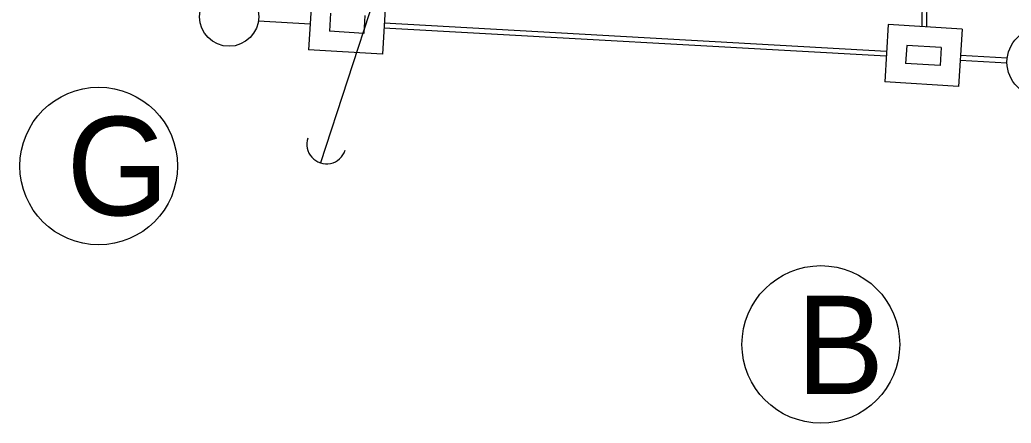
# Model space of a CAD drawing. Extents: x 647787 to 668496, y 640478 to 654412.
# Drawn here: x 661840.5 to 661890.8, y 647236 to 647256.4 of the extents above; entities that cross this region are included whole.
import ezdxf

# ---------------------------------------------------------------- set-up
doc = ezdxf.new("R2010")
doc.units = 0
for name, color, linetype in [('TEMP_SIGNAL_HEAD_STAGE 1A', 7, 'Continuous'), ('TEMP_SIGNAL_POLES_STAGE 1A', 7, 'Continuous'), ('TEMP_SIGNAL_POLES_STAGE 5', 7, 'Continuous'), ('TEMP_SIGNAL_POLES_STAGES 3-4', 7, 'Continuous'), ('TEXT_TEMP_SIGNAL_POLES_STAGE 2', 7, 'Continuous'), ('TEXT_TEMP_SIGNAL_POLES_STAGE 3', 7, 'Continuous'), ('TEXT_TEMP_SIGNAL_POLES_STAGE 4', 7, 'Continuous'), ('TEXT_TEMP_SIGNAL_POLES_STAGE 5', 7, 'Continuous')]:
    doc.layers.add(name, color=color, linetype=linetype)

msp = doc.modelspace()

# ---------------------------------------------------------------- linework, layer by layer
at = {"layer": 'TEMP_SIGNAL_HEAD_STAGE 1A'}
for p, q in [((661887.773, 647381.037), (661886.269, 647256.083)), ((661887.773, 647381.037), (661886.269, 647256.083)), ((661888.023, 647381.022), (661886.519, 647256.068)), ((661888.023, 647381.022), (661886.519, 647256.068)), ((661855.346, 647257.822), (661855.17, 647254.91)), ((661855.346, 647257.822), (661855.17, 647254.91)), ((661859.089, 647257.596), (661858.913, 647254.684)), ((661859.089, 647257.596), (661858.913, 647254.684)), ((661856.284, 647256.763), (661856.228, 647255.848)), ((661856.284, 647256.763), (661856.228, 647255.848)), ((661858.03, 647256.658), (661857.975, 647255.743)), ((661858.03, 647256.658), (661857.975, 647255.743)), ((661852.624, 647256.38), (661855.25, 647256.233)), ((661852.624, 647256.38), (661855.25, 647256.233)), ((661859.009, 647256.273), (661884.489, 647254.846)), ((661859.009, 647256.273), (661884.489, 647254.846)), ((661884.57, 647256.185), (661884.395, 647253.274)), ((661884.57, 647256.185), (661884.395, 647253.274)), ((661888.313, 647255.959), (661884.57, 647256.185)), ((661888.313, 647255.959), (661884.57, 647256.185)), ((661857.975, 647255.743), (661856.228, 647255.848)), ((661857.975, 647255.743), (661856.228, 647255.848)), ((661858.994, 647256.023), (661884.474, 647254.597)), ((661858.994, 647256.023), (661884.474, 647254.597)), ((661888.313, 647255.959), (661888.138, 647253.048)), ((661888.313, 647255.959), (661888.138, 647253.048)), ((661885.508, 647255.127), (661885.453, 647254.212)), ((661885.508, 647255.127), (661885.453, 647254.212)), ((661887.255, 647255.021), (661885.508, 647255.127)), ((661887.255, 647255.021), (661885.508, 647255.127)), ((661887.255, 647255.021), (661887.2, 647254.106)), ((661887.255, 647255.021), (661887.2, 647254.106)), ((661858.913, 647254.684), (661855.17, 647254.91)), ((661858.913, 647254.684), (661855.17, 647254.91)), ((661888.234, 647254.637), (661890.609, 647254.504)), ((661888.234, 647254.637), (661890.609, 647254.504)), ((661887.2, 647254.106), (661885.453, 647254.212)), ((661887.2, 647254.106), (661885.453, 647254.212)), ((661888.219, 647254.387), (661890.595, 647254.254)), ((661888.219, 647254.387), (661890.595, 647254.254)), ((661888.138, 647253.048), (661884.395, 647253.274)), ((661888.138, 647253.048), (661884.395, 647253.274))]:
    msp.add_line(p, q, dxfattribs=at)
at = {"layer": 'TEMP_SIGNAL_POLES_STAGE 1A'}
for centre, radius in [((661851.139, 647256.588), 1.5), ((661892.345, 647254.281), 1.75)]:
    msp.add_circle(centre, radius, dxfattribs=at)
at = {"layer": 'TEMP_SIGNAL_POLES_STAGE 5'}
for centre, radius in [((661851.139, 647256.588), 1.5), ((661892.345, 647254.281), 1.75)]:
    msp.add_circle(centre, radius, dxfattribs=at)
at = {"layer": 'TEMP_SIGNAL_POLES_STAGES 3-4'}
msp.add_line((661859.027, 647259.15), (661855.768, 647249.168), dxfattribs=at)
msp.add_line((661859.027, 647259.15), (661855.768, 647249.168), dxfattribs=at)
msp.add_arc((661856.078, 647250.119), 1, 161.9152, 341.9152, dxfattribs=at)
msp.add_arc((661856.078, 647250.119), 1, 161.9152, 341.9152, dxfattribs=at)
at = {"layer": 'TEXT_TEMP_SIGNAL_POLES_STAGE 2'}
msp.add_circle((661881.153, 647239.951), 4, dxfattribs=at)
at = {"layer": 'TEXT_TEMP_SIGNAL_POLES_STAGE 3'}
msp.add_circle((661881.153, 647239.951), 4, dxfattribs=at)
at = {"layer": 'TEXT_TEMP_SIGNAL_POLES_STAGE 4'}
msp.add_circle((661881.153, 647239.951), 4, dxfattribs=at)
at = {"layer": 'TEXT_TEMP_SIGNAL_POLES_STAGE 5'}
msp.add_circle((661844.523, 647249.007), 4, dxfattribs=at)

# ---------------------------------------------------------------- texts
at = {"layer": 'TEXT_TEMP_SIGNAL_POLES_STAGE 2'}
msp.add_text('B', height=5, dxfattribs=at).set_placement((661879.91, 647237.426))
at = {"layer": 'TEXT_TEMP_SIGNAL_POLES_STAGE 3'}
msp.add_text('B', height=5, dxfattribs=at).set_placement((661879.91, 647237.426))
at = {"layer": 'TEXT_TEMP_SIGNAL_POLES_STAGE 4'}
msp.add_text('B', height=5, dxfattribs=at).set_placement((661879.91, 647237.426))
at = {"layer": 'TEXT_TEMP_SIGNAL_POLES_STAGE 5'}
msp.add_text('G', height=5, dxfattribs=at).set_placement((661842.889, 647246.507))

doc.saveas('drawing.dxf')
